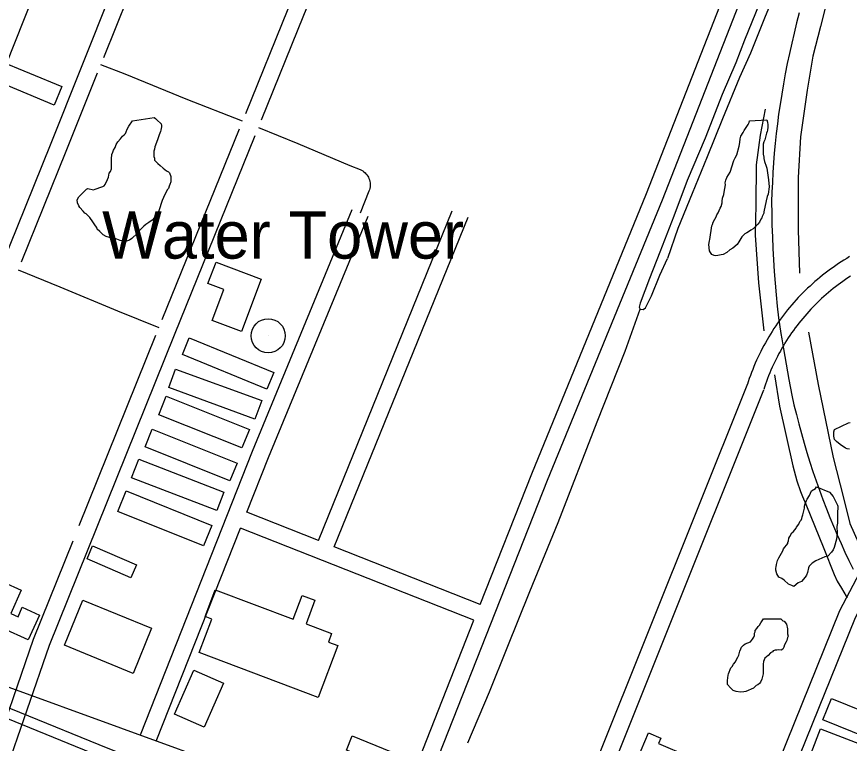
# Model space of a CAD drawing. Extents: x 3677843 to 3715951, y 511991 to 537744.
# Drawn here: x 3701537 to 3702998, y 532451 to 533726 of the extents above; entities that cross this region are included whole.
import ezdxf

# ---------------------------------------------------------------- set-up
doc = ezdxf.new("R2010")
doc.units = 0
for name, color, linetype in [('V-BLDG-OTLN', 7, 'Continuous'), ('V-DOMW-IDEN', 7, 'Continuous'), ('V-DOMW-TANK', 7, 'Continuous'), ('V-RAIL-TRAK', 7, 'Continuous'), ('V-ROAD-CNTR', 7, 'Continuous'), ('V-SITE-VEGE', 7, 'Continuous'), ('V-TOPO-BNDY', 7, 'Continuous'), ('V-TOPO-SHOR', 7, 'Continuous')]:
    doc.layers.add(name, color=color, linetype=linetype)

msp = doc.modelspace()

# ---------------------------------------------------------------- linework, layer by layer
at = {"layer": 'V-BLDG-OTLN'}
for points in [[(3701502.8, 533650), (3701616.6, 533603.2), (3701603.4, 533570.9), (3701489.6, 533617.8)], [(3701931.7, 533173.6), (3701880.5, 533192.8), (3701901.1, 533247.5), (3701873.1, 533258), (3701887.2, 533295.3), (3701966.3, 533265.5)], [(3701976.6, 533072.7), (3701828.5, 533133.1), (3701840.3, 533162.3), (3701988.5, 533101.9)], [(3701955.6, 533020), (3701804.3, 533075.1), (3701816.2, 533107.8), (3701967.6, 533052.8)], [(3701932.8, 532969.3), (3701786.7, 533027.5), (3701799.7, 533060.1), (3701945.8, 533001.9)], [(3701911.7, 532911.8), (3701763.1, 532971.5), (3701775.5, 533002.4), (3701924.1, 532942.8)], [(3701888.5, 532859.4), (3701739.1, 532917.2), (3701751.6, 532949.5), (3701901, 532891.6)], [(3701865.4, 532797.5), (3701715, 532858.1), (3701729.4, 532893.9), (3701879.8, 532833.3)], [(3701670.7, 532797.4), (3701747.6, 532764.3), (3701737.9, 532741.7), (3701661, 532774.7)], [(3701410.1, 532647.6), (3701440.3, 532714.9), (3701463.6, 532704.4), (3701483, 532747.7), (3701545.4, 532719.7), (3701527.2, 532679.1), (3701539.9, 532673.4), (3701547.3, 532689.8), (3701577.4, 532676.3), (3701557.9, 532632.8), (3701514.1, 532652.5), (3701502.4, 532626.4), (3701471.4, 532640.4), (3701463.8, 532623.5)], [(3702066.5, 532531.8), (3701857.6, 532610.7), (3701879.7, 532669.2), (3701868.3, 532673.5), (3701886, 532720.5), (3702022.7, 532668.8), (3702038.4, 532710.6), (3702060.7, 532702.1), (3702045.2, 532661), (3702090, 532644.1), (3702084.3, 532628.9), (3702100.8, 532622.6)], [(3701741.9, 532574), (3701621.2, 532623.5), (3701653.6, 532702.5), (3701774.3, 532653.1)], [(3701814.4, 532502.3), (3701848.2, 532579.7), (3701900.4, 532557), (3701866.6, 532479.6)], [(3702967.2, 532529.8), (3703046.6, 532497.6), (3703031.4, 532460.2), (3702952, 532492.4)], [(3702947.7, 532476.4), (3703054.1, 532435.7), (3703069.6, 532476.4), (3703135.6, 532451.2), (3703129.4, 532435), (3703154.6, 532425.4), (3703119.8, 532334.6), (3703106.8, 532339.6), (3703096, 532311.4), (3702923.5, 532377.4), (3702943.3, 532429.3), (3702931.4, 532433.8)], [(3702126.3, 532464.3), (3702193.5, 532437.1), (3702165.7, 532368.4), (3702138.7, 532379.3), (3702156.5, 532423.2), (3702116.2, 532439.5)], [(3702705.9, 532332.6), (3702602.2, 532376.4), (3702623, 532425.5), (3702626.4, 532424.1), (3702645.7, 532469.7), (3702667.5, 532460.5), (3702663.4, 532450.7), (3702715.8, 532428.6), (3702703.7, 532399.8), (3702677.2, 532411), (3702662.9, 532377.3), (3702715.4, 532355.1)]]:
    msp.add_lwpolyline(points, close=True, dxfattribs=at)
at = {"layer": 'V-DOMW-TANK'}
msp.add_line((3701978.8, 533166.1), (3701978.8, 533166.1), dxfattribs=at)
msp.add_circle((3701978.8, 533166.1), 30, dxfattribs=at)
at = {"layer": 'V-RAIL-TRAK'}
for points in [[(3702910.3, 533732.4), (3702905.8, 533714.8), (3702901.4, 533697.1), (3702897.2, 533679.3), (3702893.3, 533661.5), (3702889.5, 533643.6), (3702886, 533625.7), (3702882.7, 533607.8), (3702879.6, 533589.8), (3702876.7, 533571.8), (3702874.3, 533554.8), (3702872.1, 533537.8), (3702870.1, 533520.7), (3702868.3, 533503.6), (3702866.7, 533486.5), (3702865.4, 533469.4), (3702864.2, 533452.3), (3702863.3, 533435.1), (3702862.5, 533418), (3702862, 533400.8), (3702862.2, 533380.5), (3702862.6, 533360.1), (3702863.3, 533339.7), (3702864.1, 533319.4), (3702865.2, 533299.1), (3702866.5, 533278.7), (3702868.1, 533258.4), (3702869.8, 533238.1), (3702871.8, 533217.9), (3702874, 533197.6), (3702878.2, 533170.4), (3702879.8, 533160.7), (3702882.6, 533143.3), (3702887.2, 533116.2), (3702892.2, 533089.2), (3702897.4, 533062.1), (3702901.2, 533045.2), (3702905.3, 533028.2), (3702909.6, 533011.4), (3702914.1, 532994.6), (3702918.8, 532977.8), (3702923.8, 532961.1), (3702929, 532944.5), (3702934.4, 532927.9), (3702940, 532911.5), (3702945.9, 532895.1), (3702952, 532878.8), (3702958.3, 532862.5), (3702964.3, 532847.2), (3702970.6, 532831.9), (3702977.1, 532816.8), (3702983.7, 532801.7), (3702990.6, 532786.7), (3702997.6, 532771.8), (3703004.9, 532757)], [(3700967.7, 532738.6), (3700971.9, 532736.9), (3701212, 532640.1), (3701261.2, 532620.5), (3701363, 532578.8), (3701515.2, 532517), (3701542.2, 532506)], [(3701542.2, 532506), (3701697.7, 532442.8), (3701788.3, 532406.9), (3701852.7, 532379.8), (3702015.6, 532314.1), (3702033.3, 532306.9)]]:
    msp.add_lwpolyline(points, dxfattribs=at)
at = {"layer": 'V-ROAD-CNTR'}
for points in [[(3701074, 532205.3), (3701381.6, 532968.9), (3701596.6, 533501.2), (3701705.9, 533773.8), (3701980.8, 534455.8), (3702326.1, 535310.7), (3702538.7, 535833.3)], [(3701967.1, 533544.9), (3702041.4, 533728.3), (3702211.7, 534141.7), (3702418.9, 534643.9), (3702783.2, 535548.4), (3702896.9, 535825.8)], [(3701690.4, 533654.5), (3701733.7, 533762.6), (3701823.2, 533984.6)], [(3702350.7, 532694.9), (3702441.2, 532923.9), (3702642.7, 533415.7), (3702856.4, 533963)], [(3702195.8, 532220.8), (3702469, 532912.7), (3702670.6, 533404.6), (3702884.3, 533952.1)], [(3702645.8, 532138), (3702422.1, 532223.2), (3701929.2, 532401.8), (3701511.6, 532554.1), (3701233.7, 532673.1), (3699748, 533276.5), (3699218.7, 533489.6), (3698992.9, 533581.2), (3698848.6, 533629.6), (3697842.1, 533877.9)], [(3701939.3, 533556), (3702013.6, 533739.6), (3702072.8, 533883.3)], [(3701933.9, 533542.7), (3701834.9, 533581.1), (3701727.6, 533624.8), (3701685.2, 533641.6)], [(3701546.1, 533296), (3701624.5, 533490), (3701679.5, 533627.3)], [(3701792.9, 533194.7), (3701928.3, 533528.9)], [(3701961.8, 533531.7), (3702030.5, 533503.2), (3702122.2, 533464.9), (3702140.2, 533457.5), (3702142.5, 533456.5), (3702144.6, 533455.2), (3702146.7, 533453.7), (3702148.6, 533452.1), (3702150.3, 533450.3), (3702151.9, 533448.4), (3702153.4, 533446.3), (3702154.6, 533444.1), (3702155.6, 533441.8), (3702156.5, 533439.5), (3702157.1, 533437), (3702157.5, 533434.6), (3702157.7, 533432.1), (3702157.7, 533429.6), (3702157.4, 533427.1), (3702157, 533424.6), (3702156.3, 533422.2), (3702155.4, 533419.8), (3702140.3, 533381)], [(3700983, 531071.1), (3701286.5, 531823), (3701516.6, 532396.6), (3701595.1, 532623.3), (3701814.2, 533167.5), (3701956, 533517.5)], [(3702516.9, 532092.7), (3702376.4, 532147.7), (3701871.4, 532351.8), (3701479.8, 532511.3), (3700548.5, 532890.6), (3699690.3, 533238.1), (3699074, 533487.8)], [(3701754.7, 532465.9), (3701951.5, 532963.6), (3702126.3, 533387.4)], [(3701941.5, 532856.7), (3701979.3, 532952.4), (3702154, 533375.8)], [(3702066.8, 532807.1), (3702301.7, 533385.3)], [(3702094.7, 532796.1), (3702329.5, 533374)], [(3702998.8, 533304.9), (3702993.8, 533301.9), (3702988.9, 533298.9), (3702984, 533295.8), (3702979.2, 533292.7), (3702974.4, 533289.4), (3702969.7, 533286.1), (3702965, 533282.8), (3702960.3, 533279.3), (3702955.7, 533275.8), (3702951.2, 533272.2), (3702946.7, 533268.6), (3702942.3, 533264.9), (3702937.9, 533261.2), (3702933.6, 533257.3), (3702929.3, 533253.4), (3702925.1, 533249.5), (3702921, 533245.5), (3702916.9, 533241.4), (3702912.8, 533237.3), (3702908.8, 533233.1), (3702904.9, 533228.9), (3702901.1, 533224.6), (3702897.3, 533220.2), (3702893.5, 533215.8), (3702889.9, 533211.4), (3702886.3, 533206.8), (3702882.7, 533202.3), (3702879.3, 533197.7), (3702875.9, 533193), (3702872.5, 533188.3), (3702869.3, 533183.5), (3702866.1, 533178.7), (3702862.9, 533173.9), (3702859.9, 533169), (3702856.9, 533164), (3702854, 533159.1), (3702851.1, 533154), (3702848.3, 533149), (3702845.6, 533143.9), (3702843, 533138.7), (3702840.5, 533133.6), (3702838, 533128.3), (3702835.6, 533123.1), (3702833.3, 533117.8), (3702831, 533112.5), (3702828.8, 533107.1), (3702826.7, 533101.8), (3702824.7, 533096.4), (3702822.8, 533090.9), (3702820.9, 533085.5), (3702819.5, 533081.2)], [(3701540.3, 533281.8), (3701613.4, 533251.7), (3701714.6, 533209.8), (3701787.1, 533180.4)], [(3703000.3, 533270.6), (3702995.8, 533267.7), (3702991.4, 533264.7), (3702987, 533261.6), (3702982.7, 533258.5), (3702978.4, 533255.3), (3702974.1, 533252.1), (3702969.9, 533248.8), (3702965.8, 533245.4), (3702961.7, 533242), (3702957.6, 533238.5), (3702953.6, 533235), (3702949.7, 533231.4), (3702945.8, 533227.8), (3702941.9, 533224), (3702938.1, 533220.3), (3702934.4, 533216.5), (3702930.7, 533212.6), (3702927.1, 533208.7), (3702923.5, 533204.7), (3702920, 533200.7), (3702916.6, 533196.6), (3702913.2, 533192.5), (3702909.9, 533188.3), (3702906.6, 533184.1), (3702903.4, 533179.8), (3702900.2, 533175.5), (3702897.1, 533171.1), (3702894.1, 533166.7), (3702891.2, 533162.3), (3702888.3, 533157.8), (3702885.4, 533153.3), (3702882.7, 533148.7), (3702880, 533144.1), (3702877.3, 533139.4), (3702874.8, 533134.8), (3702872.3, 533130), (3702869.8, 533125.3), (3702867.5, 533120.5), (3702865.2, 533115.7), (3702863, 533110.8), (3702860.8, 533105.9), (3702858.7, 533101), (3702856.7, 533096.1), (3702854.8, 533091.1), (3702852.9, 533086.1), (3702851.1, 533081), (3702849.4, 533076), (3702848.1, 533071.9)], [(3701647.2, 532833.1), (3701781.8, 533167.4)], [(3702819.9, 533082.1), (3702468.9, 532205.7)], [(3702847.7, 533071), (3702496.7, 532194.5)], [(3702755.1, 532123.8), (3702981.9, 532684.3), (3703046.6, 532807.7), (3703151.5, 532931.7)], [(3702783, 532112.5), (3703009.2, 532671.7), (3703071.6, 532790.8), (3703172.5, 532910)], [(3702066.8, 532807.1), (3701941.5, 532856.7)], [(3701782.5, 532454.9), (3701930.4, 532828.8)], [(3702339.7, 532667), (3701930.4, 532828.8)], [(3701361.7, 532091.2), (3701488.4, 532407.1), (3701567, 532633.8), (3701636.5, 532806.5)], [(3702350.7, 532694.9), (3702094.7, 532796.1)], [(3702167.9, 532231.9), (3702339.7, 532667)]]:
    msp.add_lwpolyline(points, dxfattribs=at)
at = {"layer": 'V-SITE-VEGE'}
for points in [[(3701740.7, 533543.4), (3701778.9, 533548.8), (3701781, 533547.2), (3701783.2, 533545), (3701790.9, 533537.9), (3701791.4, 533535.2), (3701791.4, 533532.5), (3701790.3, 533526.5), (3701789.8, 533524.3), (3701787.6, 533518.3), (3701784.9, 533511.7), (3701782.7, 533505.2), (3701779.9, 533497.6), (3701779.4, 533493.2), (3701778.3, 533489.9), (3701778.3, 533480.7), (3701779.4, 533477.4), (3701779.4, 533474.1), (3701785.4, 533468.1), (3701789.2, 533464.8), (3701794.6, 533459.9), (3701800.6, 533455.6), (3701803.9, 533453.4), (3701805.5, 533451.7), (3701807.7, 533445.7), (3701807.7, 533435.9), (3701806.1, 533431.6), (3701805, 533428.3), (3701803.9, 533424.5), (3701802.3, 533422.8), (3701796.8, 533412.5), (3701795.2, 533408.7), (3701793, 533403.2), (3701787, 533385.2), (3701785.9, 533382.5), (3701780.4, 533375.9), (3701779.3, 533373.8), (3701775.5, 533368.8), (3701769.5, 533365), (3701764.1, 533361.2), (3701760.8, 533358.5), (3701755.3, 533353), (3701750.4, 533347.6), (3701748.8, 533345.4), (3701739.5, 533336.7), (3701735.7, 533334), (3701730.2, 533332.3), (3701726.4, 533332.3), (3701718.8, 533333.4), (3701713.3, 533335.6), (3701707.9, 533337.2), (3701700.2, 533338.3), (3701694.8, 533340.5), (3701689.3, 533343.2), (3701683.3, 533349.3), (3701679, 533353.1), (3701677.9, 533356.3), (3701675.7, 533359.1), (3701671.3, 533366.2), (3701665.9, 533373.3), (3701659.3, 533379.8), (3701657.2, 533381.4), (3701654.4, 533384.7), (3701648.4, 533391.3), (3701646.3, 533394), (3701644.1, 533399.4), (3701643.5, 533404.4), (3701646.3, 533409.8), (3701659.9, 533423.4), (3701662.6, 533424.5), (3701672.5, 533422.3), (3701675.2, 533423.4), (3701679, 533424.5), (3701683.4, 533426.2), (3701688.8, 533427.8), (3701691, 533429.4), (3701692.6, 533431.6), (3701697, 533440.3), (3701698.6, 533444.1), (3701699.7, 533451.2), (3701701.9, 533454.5), (3701703.6, 533458.9), (3701703.6, 533461.6), (3701704.1, 533466), (3701703.6, 533472.5), (3701703.6, 533476.3), (3701704.7, 533484), (3701706.3, 533488.3), (3701707.4, 533491.6), (3701710.1, 533496.5), (3701712.3, 533501.4), (3701715, 533506.3), (3701719.4, 533511.8), (3701723.2, 533516.1), (3701725.9, 533518.3), (3701728.7, 533521), (3701729.8, 533523.8), (3701731.4, 533528.7), (3701734.1, 533533.6)], [(3702823.4, 533542.9), (3702853.4, 533545.1), (3702855, 533540.7), (3702855.5, 533536.3), (3702855.5, 533532), (3702855, 533526.5), (3702854.4, 533524.3), (3702852.8, 533521.6), (3702850.1, 533509.6), (3702848.4, 533506.3), (3702847.3, 533502), (3702847.3, 533484.5), (3702848.4, 533479.6), (3702848.4, 533476.9), (3702849.5, 533472), (3702852.2, 533463.8), (3702853.3, 533460), (3702856.6, 533439.8), (3702857.7, 533427.3), (3702856, 533414.7), (3702854.4, 533410.4), (3702852.2, 533402.7), (3702848.4, 533383.6), (3702848.4, 533380.9), (3702845.6, 533375.4), (3702844.5, 533372.7), (3702842.9, 533370.5), (3702840.7, 533365.6), (3702837.5, 533361.8), (3702829.3, 533353.6), (3702825.4, 533351.5), (3702821.1, 533348.7), (3702818.4, 533346.6), (3702815.1, 533344.9), (3702809.6, 533339.5), (3702804.7, 533330.7), (3702801.4, 533326.4), (3702793.8, 533319.8), (3702788.9, 533316.6), (3702783.4, 533312.2), (3702776.9, 533308.9), (3702773.6, 533307.8), (3702767.6, 533306.8), (3702763.8, 533306.2), (3702761.1, 533306.8), (3702757.2, 533308.9), (3702754.5, 533312.2), (3702752.9, 533314.9), (3702751.8, 533326.4), (3702752.9, 533332.9), (3702753.4, 533335.1), (3702757.3, 533359.1), (3702758.4, 533361.3), (3702759.5, 533365.1), (3702762.2, 533370.6), (3702764.9, 533374.9), (3702766, 533378.2), (3702768.2, 533382), (3702771.5, 533389.7), (3702773.7, 533392.9), (3702775.3, 533399.5), (3702775.3, 533402.2), (3702775.8, 533407.7), (3702778, 533414.2), (3702778.6, 533418), (3702780.8, 533431.1), (3702780.2, 533434.4), (3702781.9, 533439.3), (3702783.5, 533443.7), (3702786.2, 533448.6), (3702789, 533452.9), (3702795.5, 533473.7), (3702797.7, 533478), (3702801, 533483.5), (3702805.3, 533498.7), (3702805.9, 533505.3), (3702807, 533511.8), (3702808.1, 533516.2), (3702811.9, 533522.7), (3702813.5, 533526), (3702820.6, 533536.9), (3702822.3, 533540.2)], [(3702940.9, 532900.9), (3702963.2, 532891.6), (3702969.8, 532884), (3702970.9, 532881.8), (3702973.6, 532877.4), (3702975.8, 532872.5), (3702977.4, 532869.2), (3702977.9, 532867.1), (3702977.9, 532863.8), (3702977.4, 532857.2), (3702977.4, 532837.6), (3702976.3, 532831.6), (3702976.8, 532820.1), (3702975.7, 532809.2), (3702971.4, 532794.5), (3702969.7, 532790.7), (3702967, 532786.3), (3702960.5, 532779.8), (3702955.5, 532778.2), (3702950.1, 532776), (3702939.7, 532771.6), (3702933.2, 532767.3), (3702927.7, 532761.8), (3702926.6, 532759.1), (3702925, 532750.9), (3702923.3, 532746.5), (3702920.6, 532742.7), (3702914.1, 532735.1), (3702908.6, 532732.9), (3702901, 532726.4), (3702897.2, 532728), (3702891.7, 532730.7), (3702884.1, 532737.3), (3702879.7, 532740.6), (3702874.8, 532742.7), (3702871, 532748.7), (3702869.4, 532754.7), (3702869.4, 532758.6), (3702869.9, 532760.7), (3702870.5, 532765.1), (3702872.1, 532771.7), (3702874.8, 532776.6), (3702881.4, 532789.1), (3702883, 532792.4), (3702890.1, 532801.6), (3702890.6, 532803.8), (3702891.7, 532806.5), (3702892.3, 532810.9), (3702893.9, 532814.2), (3702897.2, 532820.2), (3702900.5, 532822.9), (3702904.8, 532828.4), (3702905.4, 532830.5), (3702909.8, 532835.4), (3702911.4, 532840.4), (3702913.6, 532842.5), (3702914.7, 532845.8), (3702915.8, 532848.5), (3702916.9, 532851.8), (3702919.6, 532863.8), (3702919.6, 532867.1), (3702920.7, 532871.4), (3702923.4, 532876.9), (3702924.5, 532879.6), (3702928.3, 532886.2), (3702930, 532890), (3702932.1, 532894.3), (3702938.7, 532898.2)], [(3702847.5, 532669.7), (3702878, 532669.7), (3702881.9, 532666.4), (3702884, 532665.3), (3702887.9, 532660.4), (3702890, 532652.2), (3702890, 532643.5), (3702891.1, 532639.1), (3702890, 532636.9), (3702888.9, 532631.5), (3702887.3, 532629.3), (3702884.6, 532623.8), (3702883.5, 532620), (3702881.8, 532616.7), (3702878.6, 532614.6), (3702874.7, 532615.1), (3702870.9, 532614.6), (3702868.2, 532614.6), (3702864.9, 532613.5), (3702863.3, 532611.8), (3702860, 532609.7), (3702855.7, 532605.3), (3702850.2, 532600.4), (3702847.5, 532594.9), (3702846.9, 532590), (3702846.9, 532573.1), (3702844.7, 532563.9), (3702842.5, 532558.4), (3702840.4, 532556.2), (3702837.6, 532554), (3702834.9, 532552.4), (3702832.7, 532550.2), (3702830, 532548), (3702816.9, 532542.1), (3702813.1, 532541.5), (3702807.1, 532541), (3702800, 532542.1), (3702794.5, 532544.2), (3702789.6, 532548.6), (3702784.7, 532554.6), (3702784.7, 532561.2), (3702785.8, 532571), (3702786.4, 532573.2), (3702790.2, 532583.5), (3702792.9, 532586.2), (3702795.1, 532590.1), (3702798.4, 532594.4), (3702799.5, 532597.1), (3702802.7, 532602.1), (3702804.4, 532605.9), (3702806, 532613), (3702807.7, 532616.8), (3702809.3, 532620.1), (3702812.6, 532623.3), (3702815.8, 532625.5), (3702824.6, 532629.3), (3702828.4, 532633.7), (3702830.6, 532637.5), (3702831.7, 532640.2), (3702832.2, 532644.6), (3702833.3, 532646.8), (3702833.3, 532648.9), (3702836, 532652.8), (3702838.2, 532656), (3702840.4, 532658.8), (3702843.1, 532662.6)]]:
    msp.add_lwpolyline(points, close=True, dxfattribs=at)
msp.add_lwpolyline([(3702998.7, 532967.4), (3702994.4, 532967.9), (3702991.6, 532969), (3702982.4, 532975.6), (3702975.8, 532980.5), (3702972.5, 532984.3), (3702970.9, 532990.3), (3702970.9, 532997.4), (3702972, 533001.8), (3702996.6, 533013.2), (3702999.8, 533013.8)], dxfattribs=at)
at = {"layer": 'V-TOPO-BNDY'}
msp.add_line((3699901.5, 529570.1), (3702385, 535822.5), dxfattribs=at)
at = {"layer": 'V-TOPO-SHOR'}
for points in [[(3702883.9, 533849.2), (3702876, 533849.7), (3702874, 533849.3), (3702872.8, 533848.9), (3702871, 533847.3), (3702870.2, 533846.2), (3702868.7, 533842.5), (3702862.5, 533820.1), (3702839.2, 533745.2), (3702833.5, 533731.7), (3702814.1, 533684.4), (3702799.2, 533644.8), (3702775.1, 533589.1), (3702745.2, 533512.8), (3702713.7, 533438.3), (3702690.2, 533376.2), (3702665.7, 533312.6)], [(3702883.9, 533849.2), (3702894.2, 533845.1), (3702895, 533844.1), (3702895.8, 533842.7), (3702896.3, 533840.9), (3702896.4, 533839.6), (3702896.4, 533838.5), (3702896.1, 533837.2), (3702894.6, 533833.8), (3702873.1, 533779.7), (3702850.6, 533726), (3702825.1, 533662.1), (3702805.7, 533619.1), (3702775.7, 533546.4), (3702748.6, 533480.2), (3702722.3, 533415.7), (3702697.7, 533354.2), (3702679.2, 533301.4)], [(3702972.9, 533807.7), (3702947.7, 533708.6), (3702934.1, 533656.5), (3702924.5, 533597.2), (3702912.4, 533515), (3702908.5, 533443.8), (3702908.4, 533352.1), (3702910.6, 533276.1)], [(3702850.7, 533563.4), (3702842.1, 533517.8), (3702835.1, 533466.2), (3702834.1, 533396.4), (3702833.2, 533342.7), (3702838.8, 533259.2), (3702848.2, 533174.6)], [(3702665.7, 533312.6), (3702647.7, 533266.3), (3702631.2, 533223.3), (3702629.7, 533216.3), (3702631.2, 533212.9), (3702636.4, 533212), (3702640.6, 533215.3), (3702651.5, 533236.1), (3702665.7, 533272.5), (3702679.2, 533301.4)], [(3702328.9, 532452.4), (3702367.1, 532541.6), (3702397.8, 532619), (3702437.9, 532717.6), (3702487.5, 532838.8), (3702556, 533015.3), (3702605.1, 533139.4), (3702631.2, 533212.9)], [(3702926.7, 533172.2), (3702943.8, 533080.6), (3702970, 532952.4), (3702987.8, 532881.7), (3702998.9, 532837), (3703014.4, 532803.1)], [(3702866.8, 533097.7), (3702875.5, 533042.5), (3702899.3, 532937.7), (3702906.1, 532911.6), (3702912.9, 532892.9), (3702916.4, 532884.2), (3702922, 532871), (3702953.8, 532792.7), (3702971.6, 532747.1), (3702976.7, 532735.8), (3702984.5, 532723.4), (3702992.6, 532709.5), (3702994.7, 532706.7)]]:
    msp.add_lwpolyline(points, dxfattribs=at)

# ---------------------------------------------------------------- texts
at = {"layer": 'V-DOMW-IDEN'}
msp.add_text('Water Tower', height=83, dxfattribs=at).set_placement((3701687.4, 533301.5))

doc.saveas('drawing.dxf')
